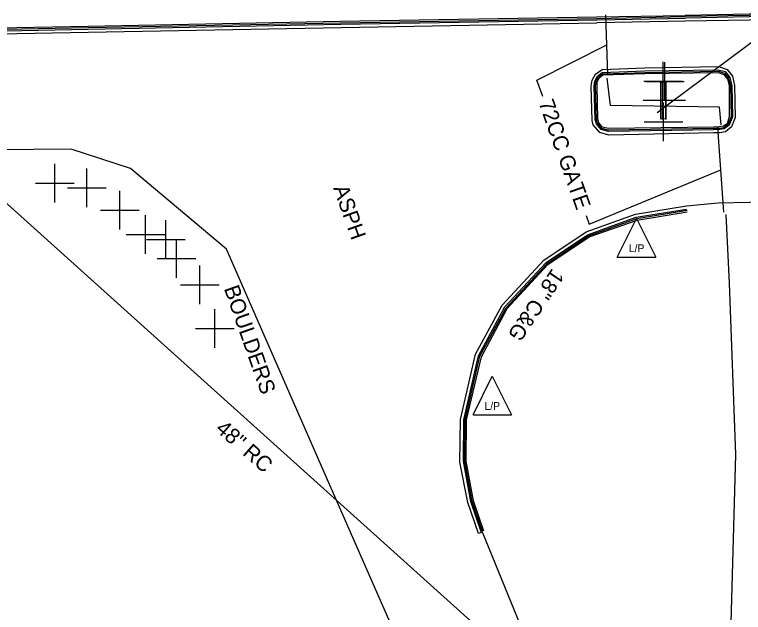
# Model space of a CAD drawing. Extents: x 2004847 to 2009016, y 1134161 to 1140101.
# Drawn here: x 2007231 to 2007419.5, y 1137134.9 to 1137289.6 of the extents above; entities that cross this region are included whole.
import ezdxf

# ---------------------------------------------------------------- set-up
doc = ezdxf.new("R2010")
doc.units = 0
for name, color, linetype in [('RD_EX_Conc', 7, 'Continuous'), ('RD_EX_Curb', 7, 'Continuous'), ('RD_EX_DR_Pipe', 7, 'Continuous'), ('RD_EX_DR_Pipe_txCode', 7, 'Continuous'), ('RD_EX_DV_Prop_txCode', 7, 'Continuous'), ('RD_EX_Fence_ChLk', 7, 'Continuous'), ('RD_EX_Misc', 7, 'Continuous'), ('RD_EX_Road', 7, 'Continuous'), ('RD_EX_UT', 7, 'Continuous'), ('RD_Sketch3', 7, 'Continuous')]:
    doc.layers.add(name, color=color, linetype=linetype)

msp = doc.modelspace()

# ---------------------------------------------------------------- linework, layer by layer
at = {"layer": 'RD_EX_Conc'}
msp.add_line((2007398.09, 1137272.1), (2007399.49, 1137272.06), dxfattribs=at)
msp.add_lwpolyline([(2007398.09, 1137272.1), (2007398.04, 1137262.67), (2007399.43, 1137262.74), (2007399.49, 1137272.06)], dxfattribs=at)
at = {"layer": 'RD_EX_Curb'}
for points in [[(2007458.71, 1137290.14), (2007447.76, 1137290.01), (2007421.02, 1137289.38), (2007404.43, 1137289.16)], [(2007458.66, 1137290.58), (2007457.68, 1137290.51), (2007447.79, 1137290.34), (2007421.09, 1137289.76), (2007404.44, 1137289.4)], [(2007458.73, 1137289.88), (2007447.75, 1137289.54), (2007421.07, 1137289.01), (2007404.53, 1137288.68)], [(2007127.18, 1137273.5), (2007144.07, 1137279.33), (2007156.92, 1137282.42), (2007170.5, 1137284.12), (2007189.88, 1137284.67), (2007250.01, 1137285.89), (2007315.36, 1137287.13), (2007381.66, 1137288.3), (2007404.53, 1137288.68)], [(2007177.1, 1137285.15), (2007180.32, 1137285.21), (2007189.9, 1137285.49), (2007250, 1137286.64), (2007315.25, 1137287.93), (2007381.58, 1137289.02), (2007404.44, 1137289.4)], [(2007177.13, 1137284.9), (2007180.38, 1137284.89), (2007189.88, 1137285.09), (2007249.99, 1137286.31), (2007315.37, 1137287.46), (2007381.58, 1137288.65), (2007404.43, 1137289.16)], [(2007381.75, 1137273.72), (2007383.02, 1137274.62), (2007393.93, 1137275.11), (2007412.99, 1137275.3), (2007414.79, 1137274.86), (2007415.99, 1137273.38), (2007416.54, 1137271.28), (2007416.7, 1137263.19), (2007415.86, 1137261), (2007414.57, 1137260.07), (2007413.39, 1137259.85)], [(2007383.18, 1137274.32), (2007394.06, 1137274.65), (2007413.07, 1137275.01), (2007414.63, 1137274.5), (2007415.69, 1137273.17), (2007416.18, 1137271.25), (2007416.33, 1137263.19), (2007415.61, 1137261.25), (2007414.44, 1137260.33), (2007413.31, 1137260.16)], [(2007383.18, 1137274), (2007394, 1137274.36), (2007413.02, 1137274.63), (2007414.47, 1137274.11), (2007415.39, 1137272.95), (2007415.83, 1137271.21), (2007415.87, 1137263.17), (2007415.31, 1137261.38), (2007414.39, 1137260.75), (2007413.25, 1137260.58)], [(2007384.63, 1137259.35), (2007382.74, 1137259.87), (2007381.5, 1137261.33), (2007381.18, 1137262.4), (2007380.93, 1137271.14), (2007381.12, 1137272.37), (2007381.75, 1137273.72)], [(2007413.31, 1137260.16), (2007411.84, 1137260.16), (2007384.56, 1137259.69), (2007382.86, 1137260.15), (2007381.75, 1137261.46), (2007381.5, 1137262.5), (2007381.26, 1137271.17), (2007381.41, 1137272.28), (2007382.04, 1137273.48), (2007383.18, 1137274.32)], [(2007413.25, 1137260.58), (2007411.89, 1137260.49), (2007384.53, 1137260.11), (2007383.05, 1137260.5), (2007382.1, 1137261.63), (2007381.9, 1137262.57), (2007381.67, 1137271.19), (2007381.72, 1137272.16), (2007382.19, 1137273.27), (2007383.18, 1137274)], [(2007413.39, 1137259.85), (2007411.82, 1137259.8), (2007384.63, 1137259.35)], [(2007351.71, 1137155.73), (2007348.98, 1137163.62), (2007347.08, 1137174.06), (2007347.21, 1137184.74), (2007351.03, 1137201.32), (2007357.83, 1137213.99), (2007368.5, 1137225.45), (2007379.23, 1137232.66), (2007391.8, 1137237.2), (2007404.8, 1137239.26)], [(2007352.01, 1137155.85), (2007349.32, 1137163.66), (2007347.42, 1137174.09), (2007347.54, 1137184.75), (2007351.37, 1137201.21), (2007358.14, 1137213.78), (2007368.67, 1137225.16), (2007379.47, 1137232.36), (2007391.93, 1137236.82), (2007404.93, 1137239.02)], [(2007352.38, 1137155.95), (2007349.73, 1137163.75), (2007347.8, 1137174.09), (2007347.92, 1137184.75), (2007351.76, 1137201.08), (2007358.45, 1137213.53), (2007368.9, 1137224.91), (2007379.64, 1137232.12), (2007392.03, 1137236.45), (2007404.98, 1137238.56)]]:
    msp.add_lwpolyline(points, dxfattribs=at)
at = {"layer": 'RD_EX_DR_Pipe'}
msp.add_line((2007398.54, 1137088.15), (2007180, 1137284.75), dxfattribs=at)
at = {"layer": 'RD_EX_DV_Prop_txCode'}
for p, q in [((2007398.79, 1137267.4), (2007398.79, 1137277.4)), ((2007399.22, 1137267.34), (2007399.22, 1137277.34)), ((2007393.79, 1137272.4), (2007403.79, 1137272.4)), ((2007394.22, 1137272.34), (2007404.22, 1137272.34)), ((2007398.56, 1137262.51), (2007398.56, 1137272.51)), ((2007399.52, 1137262.51), (2007399.52, 1137272.51)), ((2007393.56, 1137267.51), (2007403.56, 1137267.51)), ((2007394.52, 1137267.51), (2007404.52, 1137267.51)), ((2007398.85, 1137256.86), (2007398.85, 1137266.86)), ((2007393.85, 1137261.86), (2007403.85, 1137261.86)), ((2007241.43, 1137241), (2007241.43, 1137251)), ((2007249.65, 1137239.81), (2007249.65, 1137249.81)), ((2007236.43, 1137246), (2007246.43, 1137246)), ((2007244.65, 1137244.81), (2007254.65, 1137244.81)), ((2007258.24, 1137233.99), (2007258.24, 1137243.99)), ((2007253.24, 1137238.99), (2007263.24, 1137238.99)), ((2007264.83, 1137227.72), (2007264.83, 1137237.72)), ((2007270.12, 1137226.39), (2007270.12, 1137236.39)), ((2007259.83, 1137232.72), (2007269.83, 1137232.72)), ((2007265.12, 1137231.39), (2007275.12, 1137231.39)), ((2007272.87, 1137221.49), (2007272.87, 1137231.49)), ((2007267.87, 1137226.49), (2007277.87, 1137226.49)), ((2007278.93, 1137214.68), (2007278.93, 1137224.68)), ((2007273.93, 1137219.68), (2007283.93, 1137219.68)), ((2007282.81, 1137203.42), (2007282.81, 1137213.42)), ((2007277.81, 1137208.42), (2007287.81, 1137208.42))]:
    msp.add_line(p, q, dxfattribs=at)
at = {"layer": 'RD_EX_Fence_ChLk'}
for p, q in [((2007384.43, 1137273.98), (2007383.97, 1137289.57)), ((2007414.46, 1137238.49), (2007412.94, 1137260.41))]:
    msp.add_line(p, q, dxfattribs=at)
for points in [[(2007413.73, 1137261.13), (2007413.36, 1137265.71), (2007385.1, 1137266.12), (2007384.25, 1137273.17)], [(2007495.99, 1136895.5), (2007473.7, 1136945.26), (2007453.57, 1136990.68), (2007433.52, 1137035.86), (2007414.93, 1137077.5), (2007416.16, 1137125.97), (2007417.53, 1137175.8), (2007415.94, 1137220.16), (2007415.09, 1137237.88)]]:
    msp.add_lwpolyline(points, dxfattribs=at)
at = {"layer": 'RD_EX_Misc'}
msp.add_lwpolyline([(2007428.03, 1137284.29), (2007427.22, 1137286.58), (2007397.17, 1137264.24)], dxfattribs=at)
at = {"layer": 'RD_EX_Road'}
for points in [[(2007458.94, 1137287.95), (2007457.69, 1137288.04), (2007447.79, 1137288.77), (2007421.07, 1137288.21), (2007404.47, 1137287.9), (2007381.64, 1137287.47)], [(2006977.78, 1137208.53), (2007023.41, 1137228.21), (2007083.18, 1137254.16), (2007127.4, 1137272.66), (2007144.23, 1137278.54), (2007157.04, 1137281.53), (2007170.48, 1137283.07), (2007177.18, 1137282.69), (2007180.46, 1137282.8), (2007189.97, 1137283.94), (2007250.02, 1137285.07), (2007315.48, 1137286.29), (2007381.64, 1137287.47)], [(2007413.39, 1137258.99), (2007411.9, 1137259), (2007384.67, 1137258.45), (2007382.41, 1137259.12), (2007380.63, 1137261.07), (2007380.38, 1137262.25), (2007380.16, 1137271.12), (2007380.4, 1137272.66), (2007381.22, 1137274.22), (2007382.94, 1137275.38)], [(2007382.94, 1137275.38), (2007393.99, 1137275.87), (2007413.06, 1137276.21), (2007415.28, 1137275.38), (2007416.68, 1137273.65), (2007417.22, 1137271.29), (2007417.41, 1137262.96), (2007416.47, 1137260.55), (2007414.85, 1137259.32), (2007413.39, 1137258.99)], [(2007347.33, 1137031.69), (2007356.56, 1137042.98), (2007358.71, 1137060.56), (2007338.63, 1137108.3), (2007311.34, 1137170.6), (2007285.8, 1137228.92), (2007261.01, 1137249.76), (2007245.66, 1137254.82), (2007196.64, 1137254.34), (2007160.77, 1137251.15), (2007126.25, 1137239.56), (2007089.93, 1137224.32), (2007043.69, 1137203.9), (2006991.12, 1137180.28), (2006988, 1137178.88)], [(2007363.56, 1137127.36), (2007352.06, 1137155.66), (2007350.96, 1137155.37), (2007348.2, 1137163.39), (2007346.2, 1137173.82), (2007346.33, 1137184.8), (2007350.25, 1137201.74), (2007357.12, 1137214.4), (2007367.85, 1137226.06), (2007378.86, 1137233.38), (2007391.61, 1137238), (2007404.76, 1137240.17), (2007412.97, 1137240.91)], [(2007412.97, 1137240.91), (2007437.59, 1137241.47), (2007461.33, 1137242.06)]]:
    msp.add_lwpolyline(points, dxfattribs=at)
at = {"layer": 'RD_EX_UT'}
for p, q in [((2007386.9, 1137226.88), (2007391.9, 1137236.88)), ((2007391.9, 1137236.88), (2007396.9, 1137226.88)), ((2007386.9, 1137226.88), (2007396.9, 1137226.88)), ((2007349.57, 1137186.06), (2007354.57, 1137196.06)), ((2007354.57, 1137196.06), (2007359.57, 1137186.06)), ((2007349.57, 1137186.06), (2007359.57, 1137186.06))]:
    msp.add_line(p, q, dxfattribs=at)
at = {"layer": 'RD_Sketch3'}
for points in [[(2007367.61, 1137268.4), (2007366.11, 1137272.66), (2007384.2, 1137281.78)], [(2007378.82, 1137237.62), (2007379.61, 1137235.39), (2007413.7, 1137249.45)]]:
    msp.add_lwpolyline(points, dxfattribs=at)

# ---------------------------------------------------------------- texts
at = {"layer": 'RD_EX_DR_Pipe_txCode'}
msp.add_text('48" RC', height=4, rotation=318.7322, dxfattribs=at).set_placement((2007282.73, 1137182.04))
at = {"layer": 'RD_EX_UT'}
for p in [(2007389.89, 1137228.17), (2007352.56, 1137187.34)]:
    msp.add_text('L/P', height=2, dxfattribs=at).set_placement(p)
at = {"layer": 'RD_Sketch3'}
for s, rotation, p in [('72CC GATE', 289.4494, (2007366.48, 1137266.86)), ('ASPH', 289.4494, (2007313.38, 1137244.74)), ('18" C&G', 236.0268, (2007370.1, 1137224.19)), ('BOULDERS', 289.4494, (2007285.09, 1137218.76))]:
    msp.add_text(s, height=4, rotation=rotation, dxfattribs=at).set_placement(p)

doc.saveas('drawing.dxf')
